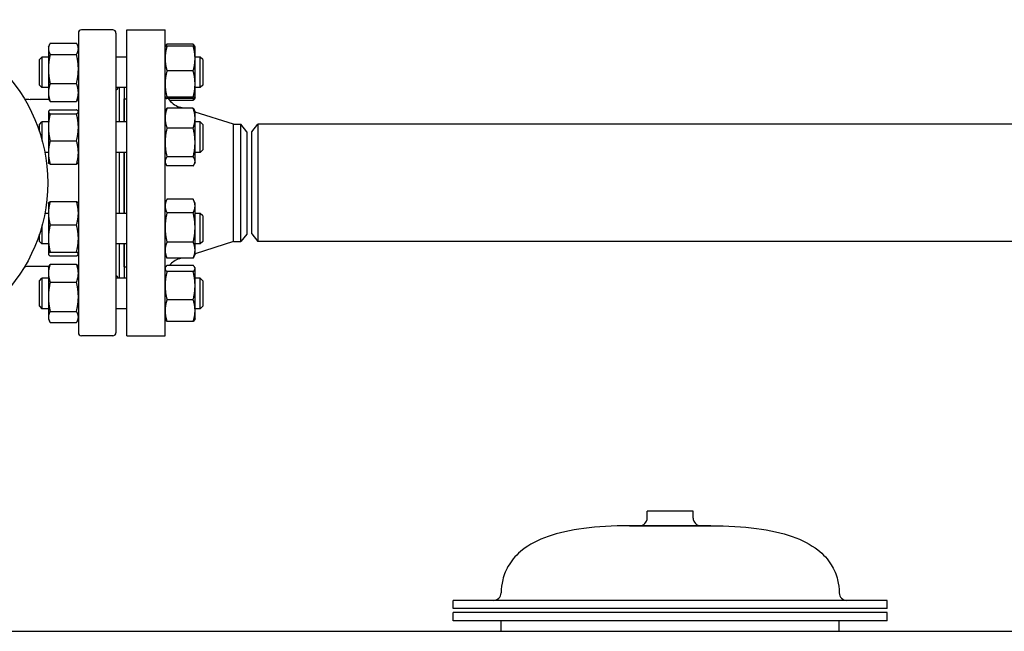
# Model space of a CAD drawing. Header units: inches. Extents: x 18 to 846, y -44 to 561.
# Tile 472 of 642: x 454 to 478, y 292 to 307. Entities that reach past the tile are written whole.
import ezdxf

# ---------------------------------------------------------------- set-up
doc = ezdxf.new("R2010")
doc.units = ezdxf.units.IN
doc.header["$LTSCALE"] = 24
doc.header["$MEASUREMENT"] = 0
doc.layers.add('Visible (ANSI)', color=7, linetype='Continuous', lineweight=30)

msp = doc.modelspace()

# ---------------------------------------------------------------- linework, layer by layer
at = {"layer": 'Visible (ANSI)'}
for p, q in [((455.68343, 307.11776), (455.68343, 299.77524)), ((456.52595, 307.1965), (455.76217, 307.1965)), ((456.60469, 307.11776), (456.60469, 299.77524)), ((456.86843, 299.6965), (456.86843, 307.1965)), ((456.86843, 307.1965), (457.80843, 307.1965)), ((457.80843, 299.6965), (457.80843, 307.1965)), ((454.99452, 306.87175), (455.63834, 306.87175)), ((454.94943, 306.78131), (454.97335, 306.8326)), ((454.94943, 306.78131), (454.94943, 306.7339)), ((454.94943, 306.7339), (454.94943, 306.23832)), ((455.68343, 306.78131), (455.65951, 306.8326)), ((457.80843, 306.78131), (457.80878, 306.78206)), ((457.80878, 306.78206), (457.81514, 306.7957)), ((458.49734, 306.84337), (457.85352, 306.84337)), ((458.49734, 306.7983), (457.85352, 306.7983)), ((458.54208, 306.78206), (458.53572, 306.7957)), ((458.54243, 306.78131), (458.54208, 306.78206)), ((458.54243, 306.49505), (458.54243, 306.78131)), ((454.72969, 306.46881), (454.79219, 306.53131)), ((454.72969, 305.84381), (454.72969, 306.46881)), ((454.79219, 306.53131), (454.79219, 305.78131)), ((454.94943, 306.53131), (454.79219, 306.53131)), ((454.99452, 306.59605), (455.63834, 306.59605)), ((456.86843, 306.53131), (456.60469, 306.53131)), ((458.66719, 306.53131), (458.54243, 306.53131)), ((458.54243, 305.87081), (458.54243, 306.49505)), ((458.66719, 305.78131), (458.66719, 306.53131)), ((458.72969, 306.46881), (458.66719, 306.53131)), ((458.72969, 306.46881), (458.72969, 305.84381)), ((454.94943, 306.23832), (454.94943, 305.66073)), ((458.49734, 306.19181), (457.85352, 306.19181)), ((454.72969, 305.84381), (454.79219, 305.78131)), ((454.94943, 305.78131), (454.79219, 305.78131)), ((454.99452, 305.8806), (455.63834, 305.8806)), ((456.86843, 305.78131), (456.60469, 305.78131)), ((456.68343, 305.78131), (456.68343, 304.94394)), ((456.80343, 305.78131), (456.80343, 304.94394)), ((458.54243, 305.53206), (458.54243, 305.87081)), ((458.66719, 305.78131), (458.54243, 305.78131)), ((458.72969, 305.84381), (458.66719, 305.78131)), ((454.96694, 305.49375), (454.50397, 305.49375)), ((454.94943, 305.66073), (454.94943, 305.53131)), ((454.94943, 305.53131), (454.97335, 305.48001)), ((454.99452, 305.44086), (455.63834, 305.44086)), ((455.68343, 305.53131), (455.65951, 305.48001)), ((456.80843, 304.94394), (456.80843, 305.5065)), ((456.80843, 305.5065), (456.86843, 305.5065)), ((457.80843, 305.53131), (457.80878, 305.53055)), ((458.49734, 305.54981), (457.85352, 305.54981)), ((458.49734, 305.51431), (457.85352, 305.51431)), ((458.49734, 305.46924), (457.91882, 305.46924)), ((458.54208, 305.53055), (458.53572, 305.51691)), ((458.54243, 305.53131), (458.54208, 305.53055)), ((458.54243, 305.53131), (458.54243, 305.53206)), ((454.94943, 305.19394), (454.95192, 305.19927)), ((454.94943, 305.19394), (454.94943, 305.18865)), ((454.94943, 305.18865), (454.94943, 304.80852)), ((454.99452, 305.2355), (455.63834, 305.2355)), ((455.68343, 305.19394), (455.68094, 305.19927)), ((456.80843, 305.3865), (456.80343, 305.3865)), ((457.80843, 305.19394), (457.82312, 305.22543)), ((458.49734, 305.27438), (457.85352, 305.27438)), ((458.25714, 305.27438), (458.15745, 305.30595)), ((458.54243, 305.19394), (458.52774, 305.22543)), ((458.54243, 305.03209), (458.54243, 305.19394)), ((459.48176, 304.8865), (458.54243, 305.18402)), ((454.72969, 304.88144), (454.79219, 304.94394)), ((454.79219, 304.94394), (454.79219, 304.50005)), ((454.94943, 304.94394), (454.79219, 304.94394)), ((454.99452, 305.1418), (455.63834, 305.1418)), ((456.86843, 304.94394), (456.60469, 304.94394)), ((458.54243, 304.43707), (458.54243, 305.03209)), ((458.66719, 304.94394), (458.54243, 304.94394)), ((458.66719, 304.19394), (458.66719, 304.94394)), ((458.72969, 304.88144), (458.66719, 304.94394)), ((454.72969, 304.70682), (454.72969, 304.88144)), ((454.94943, 304.80852), (454.94943, 304.18881)), ((458.49734, 304.78979), (457.85352, 304.78979)), ((458.72969, 304.88144), (458.72969, 304.25644)), ((459.48176, 302.0065), (459.48176, 304.8865)), ((459.48176, 304.8865), (459.66456, 304.8865)), ((459.66456, 302.0065), (459.66456, 304.8865)), ((459.80843, 304.699), (459.66456, 304.8865)), ((459.80843, 304.699), (459.80843, 302.194)), ((459.93343, 304.6965), (460.0773, 304.884)), ((460.0773, 304.884), (460.0773, 302.009)), ((496.91456, 304.884), (460.0773, 304.884)), ((454.99452, 304.47525), (455.63834, 304.47525)), ((459.93343, 302.1965), (459.93343, 304.6965)), ((458.54243, 303.97392), (458.54243, 304.43707)), ((458.72969, 304.25644), (458.66719, 304.19394)), ((454.94943, 304.19394), (454.86298, 304.19394)), ((454.94943, 304.18881), (454.94943, 303.94394)), ((456.86843, 304.19394), (456.60469, 304.19394)), ((456.68343, 304.19394), (456.68343, 302.69906)), ((456.80343, 304.19394), (456.80343, 302.69906)), ((456.80843, 302.69906), (456.80843, 304.19394)), ((458.49734, 304.08435), (457.85352, 304.08435)), ((458.66719, 304.19394), (458.54243, 304.19394)), ((454.94943, 303.94394), (454.95192, 303.9386)), ((454.99452, 303.90238), (455.63834, 303.90238)), ((455.68343, 303.94394), (455.68094, 303.9386)), ((457.80843, 303.94394), (457.82312, 303.91244)), ((458.49734, 303.8635), (457.85352, 303.8635)), ((458.54243, 303.94394), (458.52774, 303.91244)), ((458.54243, 303.94394), (458.54243, 303.97392)), ((457.80843, 302.94906), (457.84461, 303.02665)), ((458.49734, 303.04488), (457.85352, 303.04488)), ((458.54243, 302.94906), (458.50625, 303.02665)), ((454.94943, 302.94906), (454.95197, 302.95452)), ((454.94943, 302.94906), (454.94943, 302.70489)), ((454.99452, 302.99101), (455.63834, 302.99101)), ((455.68343, 302.94906), (455.68089, 302.95452)), ((458.54243, 302.88005), (458.54243, 302.94906)), ((458.54243, 302.35481), (458.54243, 302.88005)), ((454.94943, 302.69906), (454.86298, 302.69906)), ((454.94943, 302.70489), (454.94943, 302.08529)), ((456.86843, 302.69906), (456.60469, 302.69906)), ((458.49734, 302.71521), (457.85352, 302.71521)), ((458.66719, 302.69906), (458.54243, 302.69906)), ((458.66719, 301.94906), (458.66719, 302.69906)), ((458.72969, 302.63656), (458.66719, 302.69906)), ((458.72969, 302.63656), (458.72969, 302.01156)), ((454.79219, 302.39295), (454.79219, 301.94906)), ((454.99452, 302.41877), (455.63834, 302.41877)), ((458.54243, 301.79883), (458.54243, 302.35481)), ((454.72969, 302.01156), (454.72969, 302.18618)), ((454.94943, 302.08529), (454.94943, 301.70447)), ((459.80843, 302.194), (459.66456, 302.0065)), ((459.93343, 302.1965), (460.0773, 302.009)), ((454.72969, 302.01156), (454.79219, 301.94906)), ((454.94943, 301.94906), (454.79219, 301.94906)), ((456.86843, 301.94906), (456.60469, 301.94906)), ((456.68343, 301.94906), (456.68343, 301.1117)), ((456.80343, 301.94906), (456.80343, 301.1117)), ((456.80843, 301.3865), (456.80843, 301.94906)), ((458.49734, 301.9944), (457.85352, 301.9944)), ((459.48176, 302.0065), (458.54243, 301.70898)), ((458.66719, 301.94906), (458.54243, 301.94906)), ((458.72969, 302.01156), (458.66719, 301.94906)), ((459.48176, 302.0065), (459.66456, 302.0065)), ((496.91456, 302.009), (460.0773, 302.009)), ((454.94943, 301.70447), (454.94943, 301.69906)), ((454.94943, 301.69906), (454.95197, 301.69361)), ((454.99452, 301.75182), (455.63834, 301.75182)), ((454.99452, 301.65712), (455.63834, 301.65712)), ((455.68343, 301.69906), (455.68089, 301.69361)), ((457.80843, 301.69906), (457.84461, 301.62148)), ((458.49734, 301.60325), (457.85352, 301.60325)), ((458.2086, 301.60325), (458.15745, 301.58705)), ((458.54243, 301.69906), (458.50625, 301.62148)), ((458.54243, 301.69906), (458.54243, 301.79883)), ((454.96694, 301.39926), (454.50397, 301.39926)), ((454.94943, 301.3617), (454.97353, 301.41339)), ((454.94943, 301.3617), (454.94943, 301.23281)), ((454.99452, 301.45228), (455.63834, 301.45228)), ((455.68343, 301.3617), (455.65932, 301.41339)), ((456.80843, 301.5065), (456.80343, 301.5065)), ((456.80843, 301.3865), (456.86843, 301.3865)), ((457.80843, 301.3617), (457.81514, 301.37609)), ((458.49734, 301.42376), (457.85352, 301.42376)), ((458.54243, 301.3617), (458.53572, 301.37609)), ((458.54243, 301.34763), (458.54243, 301.3617)), ((458.54243, 300.92796), (458.54243, 301.34763)), ((454.72969, 301.0492), (454.79219, 301.1117)), ((454.79219, 301.1117), (454.79219, 300.3617)), ((454.94943, 301.1117), (454.79219, 301.1117)), ((454.94943, 301.23281), (454.94943, 300.65556)), ((456.86843, 301.1117), (456.60469, 301.1117)), ((458.49734, 301.27149), (457.85352, 301.27149)), ((458.66719, 301.1117), (458.54243, 301.1117)), ((458.66719, 300.3617), (458.66719, 301.1117)), ((458.72969, 301.0492), (458.66719, 301.1117)), ((454.72969, 300.4242), (454.72969, 301.0492)), ((454.99452, 301.01335), (455.63834, 301.01335)), ((458.54243, 300.31703), (458.54243, 300.92796)), ((458.72969, 301.0492), (458.72969, 300.4242)), ((454.94943, 300.65556), (454.94943, 300.15944)), ((454.72969, 300.4242), (454.79219, 300.3617)), ((454.94943, 300.3617), (454.79219, 300.3617)), ((456.86843, 300.3617), (456.60469, 300.3617)), ((458.49734, 300.58443), (457.85352, 300.58443)), ((458.66719, 300.3617), (458.54243, 300.3617)), ((458.72969, 300.4242), (458.66719, 300.3617)), ((454.94943, 300.15944), (454.94943, 300.1117)), ((454.99452, 300.29777), (455.63834, 300.29777)), ((458.54243, 300.1117), (458.54243, 300.31703)), ((454.94943, 300.1117), (454.97353, 300.06001)), ((454.99452, 300.02112), (455.63834, 300.02112)), ((455.68343, 300.1117), (455.65932, 300.06001)), ((457.80843, 300.1117), (457.81514, 300.0973)), ((458.49734, 300.04963), (457.85352, 300.04963)), ((458.54243, 300.1117), (458.53572, 300.0973)), ((456.52595, 299.6965), (455.76217, 299.6965)), ((456.86843, 299.6965), (457.80843, 299.6965)), ((470.74593, 295.4033), (469.62093, 295.4033)), ((469.62093, 295.2323), (469.62093, 295.4033)), ((470.74593, 295.2323), (470.74593, 295.4033)), ((471.17618, 295.0448), (469.19068, 295.0448)), ((469.19068, 295.0448), (471.17618, 295.0448)), ((475.49843, 293.21353), (464.86843, 293.21353)), ((464.86843, 293.01353), (464.86843, 293.21353)), ((475.49843, 293.01353), (475.49843, 293.21353)), ((475.49843, 293.01353), (464.86843, 293.01353)), ((475.49843, 292.91378), (464.86843, 292.91378)), ((464.86843, 292.71353), (464.86843, 292.91378)), ((475.49843, 292.71353), (475.49843, 292.91378)), ((475.49843, 292.71353), (464.86843, 292.71353)), ((466.03943, 292.4565), (466.03943, 292.71353)), ((474.32743, 292.4565), (474.32743, 292.71353)), ((444.42943, 292.4565), (532.17136, 292.4565))]:
    msp.add_line(p, q, dxfattribs=at)
msp.add_circle((450.93343, 303.4465), 4, dxfattribs=at)
for centre, radius, start, end in [((455.76217, 307.11776), 0.07874, 90, 180), ((456.52595, 307.11776), 0.07874, 0, 90), ((454.50397, 306.28115), 0.7874, 259.62086, 270), ((458.30843, 305.78262), 0.5, 212.452892, 252.425284), ((458.30843, 301.11039), 0.5, 107.574716, 141.189224), ((454.50397, 300.61186), 0.7874, 90, 100.37914), ((455.76217, 299.77524), 0.07874, 180, 270), ((456.52595, 299.77524), 0.07874, 270, 0), ((469.43343, 295.2323), 0.1875, 270, 0), ((470.93343, 295.2323), 0.1875, 180, 270), ((465.85265, 293.40103), 0.1875, 270, 358.443207), ((474.5142, 293.40103), 0.1875, 181.556793, 270)]:
    msp.add_arc(centre, radius, start, end, dxfattribs=at)
for points, weights in [([(454.99452, 306.87175), (454.94943, 306.79788), (454.94943, 306.7339)], [1, 1.0379548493, 1]), ([(455.68343, 306.7339), (455.68343, 306.79788), (455.63834, 306.87175)], [1, 1.0379548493, 1]), ([(454.94943, 306.7339), (454.94943, 306.66992), (454.99452, 306.59605)], [1, 1.0379548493, 1]), ([(455.63834, 306.59605), (455.68343, 306.66992), (455.68343, 306.7339)], [1, 1.0379548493, 1]), ([(457.85352, 306.7983), (457.80843, 306.63579), (457.80843, 306.49505)], [1, 1.0379548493, 1]), ([(457.80878, 306.78206), (457.8123, 306.7896), (457.85352, 306.7983)], [1.00614116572, 1.0345850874, 1]), ([(457.85352, 306.84337), (457.81885, 306.812), (457.81094, 306.7846)], [1, 1.02892942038, 1.01375847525]), ([(458.53991, 306.7846), (458.53201, 306.812), (458.49734, 306.84337)], [1.01375847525, 1.02892942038, 1]), ([(458.49734, 306.7983), (458.53856, 306.7896), (458.54208, 306.78206)], [1, 1.0345850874, 1.00614116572]), ([(458.54243, 306.49505), (458.54243, 306.63579), (458.49734, 306.7983)], [1, 1.0379548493, 1]), ([(454.99452, 306.59605), (454.94943, 306.40434), (454.94943, 306.23832)], [1, 1.0379548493, 1]), ([(455.68343, 306.23832), (455.68343, 306.40434), (455.63834, 306.59605)], [1, 1.0379548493, 1]), ([(457.80843, 306.49505), (457.80843, 306.35431), (457.85352, 306.19181)], [1, 1.0379548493, 1]), ([(458.49734, 306.19181), (458.54243, 306.35431), (458.54243, 306.49505)], [1, 1.0379548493, 1]), ([(454.94943, 306.23832), (454.94943, 306.0723), (454.99452, 305.8806)], [1, 1.0379548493, 1]), ([(455.63834, 305.8806), (455.68343, 306.0723), (455.68343, 306.23832)], [1, 1.0379548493, 1]), ([(457.85352, 306.19181), (457.80843, 306.01978), (457.80843, 305.87081)], [1, 1.0379548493, 1]), ([(458.54243, 305.87081), (458.54243, 306.01978), (458.49734, 306.19181)], [1, 1.0379548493, 1]), ([(454.99452, 305.8806), (454.94943, 305.76277), (454.94943, 305.66073)], [1, 1.0379548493, 1]), ([(455.68343, 305.66073), (455.68343, 305.76277), (455.63834, 305.8806)], [1, 1.0379548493, 1]), ([(457.80843, 305.87081), (457.80843, 305.72183), (457.85352, 305.54981)], [1, 1.0379548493, 1]), ([(458.49734, 305.54981), (458.54243, 305.72183), (458.54243, 305.87081)], [1, 1.0379548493, 1]), ([(454.94943, 305.66073), (454.94943, 305.55869), (454.99452, 305.44086)], [1, 1.0379548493, 1]), ([(454.99452, 305.44086), (454.98218, 305.46107), (454.97335, 305.48001)], [1, 1.0101047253, 1.0148290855]), ([(455.63834, 305.44086), (455.68343, 305.55869), (455.68343, 305.66073)], [1, 1.0379548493, 1]), ([(455.65951, 305.48001), (455.65068, 305.46107), (455.63834, 305.44086)], [1.0148290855, 1.0101047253, 1]), ([(457.85352, 305.54981), (457.80843, 305.5403), (457.80843, 305.53206)], [1, 1.0379548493, 1]), ([(457.80843, 305.53206), (457.80843, 305.52383), (457.85352, 305.51431)], [1, 1.0379548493, 1]), ([(458.54243, 305.53206), (458.54243, 305.5403), (458.49734, 305.54981)], [1, 1.0379548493, 1]), ([(458.49734, 305.51431), (458.54243, 305.52383), (458.54243, 305.53206)], [1, 1.0379548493, 1]), ([(458.49734, 305.46924), (458.5051, 305.4939), (458.51146, 305.51752)], [1, 1.00633144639, 1.01055052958]), ([(458.53572, 305.51691), (458.52527, 305.49452), (458.49734, 305.46924)], [1.01804731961, 1.02317873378, 1]), ([(454.99452, 305.2355), (454.94943, 305.21039), (454.94943, 305.18865)], [1, 1.0379548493, 1]), ([(454.94943, 305.18865), (454.94943, 305.16691), (454.99452, 305.1418)], [1, 1.0379548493, 1]), ([(455.68343, 305.18865), (455.68343, 305.21039), (455.63834, 305.2355)], [1, 1.0379548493, 1]), ([(455.63834, 305.1418), (455.68343, 305.16691), (455.68343, 305.18865)], [1, 1.0379548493, 1]), ([(457.85352, 305.27438), (457.80843, 305.14453), (457.80843, 305.03209)], [1, 1.0379548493, 1]), ([(457.82312, 305.22543), (457.83399, 305.24875), (457.85352, 305.27438)], [1.01853894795, 1.0160927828, 1]), ([(458.49734, 305.27438), (458.51687, 305.24875), (458.52774, 305.22543)], [1, 1.0160927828, 1.01853894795]), ([(458.54243, 305.03209), (458.54243, 305.14453), (458.49734, 305.27438)], [1, 1.0379548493, 1]), ([(454.99452, 305.1418), (454.94943, 304.9632), (454.94943, 304.80852)], [1, 1.0379548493, 1]), ([(455.68343, 304.80852), (455.68343, 304.9632), (455.63834, 305.1418)], [1, 1.0379548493, 1]), ([(457.80843, 305.03209), (457.80843, 304.91964), (457.85352, 304.78979)], [1, 1.0379548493, 1]), ([(458.49734, 304.78979), (458.54243, 304.91964), (458.54243, 305.03209)], [1, 1.0379548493, 1]), ([(454.94943, 304.80852), (454.94943, 304.65385), (454.99452, 304.47525)], [1, 1.0379548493, 1]), ([(455.63834, 304.47525), (455.68343, 304.65385), (455.68343, 304.80852)], [1, 1.0379548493, 1]), ([(457.85352, 304.78979), (457.80843, 304.60077), (457.80843, 304.43707)], [1, 1.0379548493, 1]), ([(458.54243, 304.43707), (458.54243, 304.60077), (458.49734, 304.78979)], [1, 1.0379548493, 1]), ([(454.99452, 304.47525), (454.94943, 304.32175), (454.94943, 304.18881)], [1, 1.0379548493, 1]), ([(455.68343, 304.18881), (455.68343, 304.32175), (455.63834, 304.47525)], [1, 1.0379548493, 1]), ([(457.80843, 304.43707), (457.80843, 304.27337), (457.85352, 304.08435)], [1, 1.0379548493, 1]), ([(458.49734, 304.08435), (458.54243, 304.27337), (458.54243, 304.43707)], [1, 1.0379548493, 1]), ([(454.94943, 304.18881), (454.94943, 304.05588), (454.99452, 303.90238)], [1, 1.0379548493, 1]), ([(455.63834, 303.90238), (455.68343, 304.05588), (455.68343, 304.18881)], [1, 1.0379548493, 1]), ([(457.85352, 304.08435), (457.80843, 304.02517), (457.80843, 303.97392)], [1, 1.0379548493, 1]), ([(458.54243, 303.97392), (458.54243, 304.02517), (458.49734, 304.08435)], [1, 1.0379548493, 1]), ([(454.99452, 303.90238), (454.95979, 303.92172), (454.95192, 303.9386)], [1, 1.02897860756, 1.01370675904]), ([(455.68094, 303.9386), (455.67307, 303.92172), (455.63834, 303.90238)], [1.01370675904, 1.02897860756, 1]), ([(457.80843, 303.97392), (457.80843, 303.92268), (457.85352, 303.8635)], [1, 1.0379548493, 1]), ([(458.49734, 303.8635), (458.54243, 303.92268), (458.54243, 303.97392)], [1, 1.0379548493, 1]), ([(457.85352, 303.04488), (457.80843, 302.95655), (457.80843, 302.88005)], [1, 1.0379548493, 1]), ([(458.54243, 302.88005), (458.54243, 302.95655), (458.49734, 303.04488)], [1, 1.0379548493, 1]), ([(454.99452, 302.99101), (454.94943, 302.83768), (454.94943, 302.70489)], [1, 1.0379548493, 1]), ([(454.95197, 302.95452), (454.95991, 302.97153), (454.99452, 302.99101)], [1.01380994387, 1.02888022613, 1]), ([(455.63834, 302.99101), (455.67295, 302.97153), (455.68089, 302.95452)], [1, 1.02888022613, 1.01380994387]), ([(455.68343, 302.70489), (455.68343, 302.83768), (455.63834, 302.99101)], [1, 1.0379548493, 1]), ([(457.80843, 302.88005), (457.80843, 302.80355), (457.85352, 302.71521)], [1, 1.0379548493, 1]), ([(458.49734, 302.71521), (458.54243, 302.80355), (458.54243, 302.88005)], [1, 1.0379548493, 1]), ([(454.94943, 302.70489), (454.94943, 302.5721), (454.99452, 302.41877)], [1, 1.0379548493, 1]), ([(455.63834, 302.41877), (455.68343, 302.5721), (455.68343, 302.70489)], [1, 1.0379548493, 1]), ([(457.85352, 302.71521), (457.80843, 302.52207), (457.80843, 302.35481)], [1, 1.0379548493, 1]), ([(458.54243, 302.35481), (458.54243, 302.52207), (458.49734, 302.71521)], [1, 1.0379548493, 1]), ([(454.99452, 302.41877), (454.94943, 302.24006), (454.94943, 302.08529)], [1, 1.0379548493, 1]), ([(455.68343, 302.08529), (455.68343, 302.24006), (455.63834, 302.41877)], [1, 1.0379548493, 1]), ([(457.80843, 302.35481), (457.80843, 302.18754), (457.85352, 301.9944)], [1, 1.0379548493, 1]), ([(458.49734, 301.9944), (458.54243, 302.18754), (458.54243, 302.35481)], [1, 1.0379548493, 1]), ([(454.94943, 302.08529), (454.94943, 301.93053), (454.99452, 301.75182)], [1, 1.0379548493, 1]), ([(455.63834, 301.75182), (455.68343, 301.93053), (455.68343, 302.08529)], [1, 1.0379548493, 1]), ([(457.85352, 301.9944), (457.80843, 301.88959), (457.80843, 301.79883)], [1, 1.0379548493, 1]), ([(458.54243, 301.79883), (458.54243, 301.88959), (458.49734, 301.9944)], [1, 1.0379548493, 1]), ([(454.99452, 301.75182), (454.94943, 301.72645), (454.94943, 301.70447)], [1, 1.0379548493, 1]), ([(454.94943, 301.70447), (454.94943, 301.68249), (454.99452, 301.65712)], [1, 1.0379548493, 1]), ([(455.68343, 301.70447), (455.68343, 301.72645), (455.63834, 301.75182)], [1, 1.0379548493, 1]), ([(455.63834, 301.65712), (455.68343, 301.68249), (455.68343, 301.70447)], [1, 1.0379548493, 1]), ([(457.80843, 301.79883), (457.80843, 301.70806), (457.85352, 301.60325)], [1, 1.0379548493, 1]), ([(457.85352, 301.60325), (457.8488, 301.61249), (457.84461, 301.62148)], [1, 1.00383834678, 1.00690035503]), ([(458.49734, 301.60325), (458.54243, 301.70806), (458.54243, 301.79883)], [1, 1.0379548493, 1]), ([(458.50625, 301.62148), (458.50206, 301.61249), (458.49734, 301.60325)], [1.00690035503, 1.00383834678, 1]), ([(454.99452, 301.45228), (454.94943, 301.33467), (454.94943, 301.23281)], [1, 1.0379548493, 1]), ([(454.97353, 301.41339), (454.98231, 301.43221), (454.99452, 301.45228)], [1.01472967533, 1.00999904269, 1]), ([(455.68343, 301.23281), (455.68343, 301.33467), (455.63834, 301.45228)], [1, 1.0379548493, 1]), ([(455.63834, 301.45228), (455.65055, 301.43221), (455.65932, 301.41339)], [1, 1.00999904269, 1.01472967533]), ([(457.85352, 301.42376), (457.80843, 301.38296), (457.80843, 301.34763)], [1, 1.0379548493, 1]), ([(457.80843, 301.34763), (457.80843, 301.31229), (457.85352, 301.27149)], [1, 1.0379548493, 1]), ([(458.54243, 301.34763), (458.54243, 301.38296), (458.49734, 301.42376)], [1, 1.0379548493, 1]), ([(458.49734, 301.27149), (458.54243, 301.31229), (458.54243, 301.34763)], [1, 1.0379548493, 1]), ([(454.94943, 301.23281), (454.94943, 301.13096), (454.99452, 301.01335)], [1, 1.0379548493, 1]), ([(455.63834, 301.01335), (455.68343, 301.13096), (455.68343, 301.23281)], [1, 1.0379548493, 1]), ([(457.85352, 301.27149), (457.80843, 301.08739), (457.80843, 300.92796)], [1, 1.0379548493, 1]), ([(458.54243, 300.92796), (458.54243, 301.08739), (458.49734, 301.27149)], [1, 1.0379548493, 1]), ([(454.99452, 301.01335), (454.94943, 300.82161), (454.94943, 300.65556)], [1, 1.0379548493, 1]), ([(455.68343, 300.65556), (455.68343, 300.82161), (455.63834, 301.01335)], [1, 1.0379548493, 1]), ([(457.80843, 300.92796), (457.80843, 300.76853), (457.85352, 300.58443)], [1, 1.0379548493, 1]), ([(458.49734, 300.58443), (458.54243, 300.76853), (458.54243, 300.92796)], [1, 1.0379548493, 1]), ([(454.94943, 300.65556), (454.94943, 300.48951), (454.99452, 300.29777)], [1, 1.0379548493, 1]), ([(455.63834, 300.29777), (455.68343, 300.48951), (455.68343, 300.65556)], [1, 1.0379548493, 1]), ([(457.85352, 300.58443), (457.80843, 300.44113), (457.80843, 300.31703)], [1, 1.0379548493, 1]), ([(458.54243, 300.31703), (458.54243, 300.44113), (458.49734, 300.58443)], [1, 1.0379548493, 1]), ([(454.99452, 300.29777), (454.94943, 300.22364), (454.94943, 300.15944)], [1, 1.0379548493, 1]), ([(454.94943, 300.15944), (454.94943, 300.09525), (454.99452, 300.02112)], [1, 1.0379548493, 1]), ([(455.68343, 300.15944), (455.68343, 300.22364), (455.63834, 300.29777)], [1, 1.0379548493, 1]), ([(455.63834, 300.02112), (455.68343, 300.09525), (455.68343, 300.15944)], [1, 1.0379548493, 1]), ([(457.80843, 300.31703), (457.80843, 300.19293), (457.85352, 300.04963)], [1, 1.0379548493, 1]), ([(458.49734, 300.04963), (458.54243, 300.19293), (458.54243, 300.31703)], [1, 1.0379548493, 1]), ([(457.85352, 300.04963), (457.82558, 300.07491), (457.81514, 300.0973)], [1, 1.02317873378, 1.01804731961]), ([(458.53572, 300.0973), (458.52527, 300.07491), (458.49734, 300.04963)], [1.01804731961, 1.02317873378, 1])]:
    msp.add_rational_spline(points, weights, degree=2, dxfattribs=at)
for points, knots in [([(456.63959, 305.78137), (456.64253, 305.77185), (456.64406, 305.76338), (456.64406, 305.73774), (456.63395, 305.72661), (456.61234, 305.72342), (456.60863, 305.7232), (456.60469, 305.72324)], [1.797466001, 1.797466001, 1.797466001, 1.797466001, 1.940397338, 1.940397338, 2.307973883, 2.307973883, 2.377469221, 2.377469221, 2.377469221, 2.377469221]), ([(456.60469, 301.16976), (456.60863, 301.16981), (456.61234, 301.16958), (456.63395, 301.1664), (456.64406, 301.15526), (456.64406, 301.12963), (456.64253, 301.12116), (456.63959, 301.11163)], [1.503325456, 1.503325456, 1.503325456, 1.503325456, 1.572820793, 1.572820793, 1.940397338, 1.940397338, 2.083328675, 2.083328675, 2.083328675, 2.083328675]), ([(469.19068, 295.0448), (468.77657, 295.0448), (468.40328, 295.02282), (467.73833, 294.93488), (467.44666, 294.86892), (466.94496, 294.69304), (466.73492, 294.58312), (466.42877, 294.34448), (466.31857, 294.22336), (466.16491, 293.97394), (466.11361, 293.84987), (466.05684, 293.6148), (466.04314, 293.50823), (466.04008, 293.39593)], [1, 1, 1, 1, 1.197114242, 1.197114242, 1.394228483, 1.394228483, 1.591342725, 1.591342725, 1.75082707, 1.75082707, 1.884885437, 1.884885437, 1.985571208, 1.985571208, 1.985571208, 1.985571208]), ([(471.17618, 295.0448), (471.59028, 295.0448), (471.96357, 295.02282), (472.62853, 294.93488), (472.9202, 294.86892), (473.4219, 294.69304), (473.63194, 294.58312), (473.93809, 294.34448), (474.04829, 294.22336), (474.20195, 293.97394), (474.25325, 293.84987), (474.31002, 293.6148), (474.32372, 293.50823), (474.32677, 293.39593)], [1, 1, 1, 1, 1.197114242, 1.197114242, 1.394228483, 1.394228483, 1.591342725, 1.591342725, 1.75082707, 1.75082707, 1.884885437, 1.884885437, 1.985571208, 1.985571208, 1.985571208, 1.985571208])]:
    msp.add_open_spline(points, degree=3, knots=knots, dxfattribs=at)

doc.saveas('drawing.dxf')
